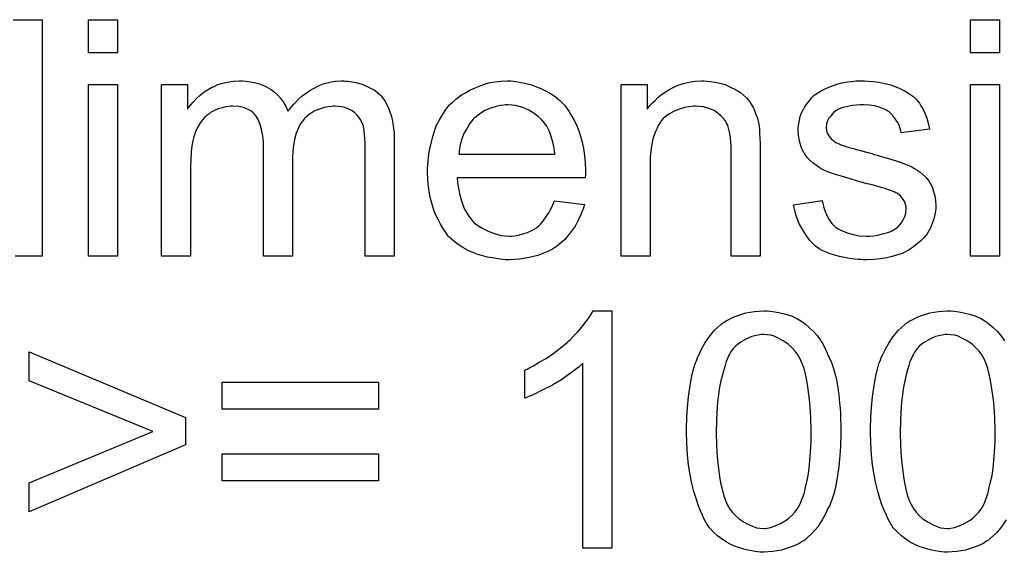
# Model space of a CAD drawing. Extents: x -1.5 to 9, y -3 to 5.
# Tile 308 of 368: x 5.674 to 6.007, y 1.269 to 1.45. Entities that reach past the tile are written whole.
import ezdxf

# ---------------------------------------------------------------- set-up
doc = ezdxf.new("R2010")
doc.units = 0
doc.layers.add('qfn16-30-34-a_mechanical_19', color=1, linetype='CONTINUOUS')

msp = doc.modelspace()

# ---------------------------------------------------------------- linework, layer by layer
at = {"layer": 'qfn16-30-34-a_mechanical_19', "color": 1}
for points in [[(5.671684, 1.449672), (5.681518, 1.449672), (5.681518, 1.369608)], [(5.706972, 1.438449), (5.697138, 1.438449), (5.697138, 1.449672), (5.706972, 1.449672), (5.706972, 1.438449)], [(6.005594, 1.438449), (5.99576, 1.438449), (5.99576, 1.449672), (6.005594, 1.449672), (6.005594, 1.438449)], [(5.706972, 1.369608), (5.697138, 1.369608), (5.697138, 1.427689), (5.706972, 1.427689), (5.706972, 1.369608)], [(5.784144, 1.428846), (5.784954, 1.428846), (5.785764, 1.42873), (5.787731, 1.428383), (5.789814, 1.427805), (5.792012, 1.426879), (5.79421, 1.425722), (5.796061, 1.424102), (5.796293, 1.423871), (5.796756, 1.423177), (5.797565, 1.422136), (5.797913, 1.421326), (5.798375, 1.420516), (5.798838, 1.419474), (5.799185, 1.418433), (5.799648, 1.417276), (5.799995, 1.415888), (5.800226, 1.414499), (5.800458, 1.41288), (5.800689, 1.41126), (5.800689, 1.409409), (5.800689, 1.369608), (5.790855, 1.369608), (5.790855, 1.406053), (5.790855, 1.406169), (5.790855, 1.406285), (5.790855, 1.406979), (5.790855, 1.40802), (5.790739, 1.409293), (5.790623, 1.410681), (5.790508, 1.41207), (5.790276, 1.413458), (5.789929, 1.414499), (5.789929, 1.414615), (5.789698, 1.414962), (5.789466, 1.415425), (5.789119, 1.416003), (5.788657, 1.416698), (5.788078, 1.417392), (5.787384, 1.418086), (5.786458, 1.41878), (5.786342, 1.418896), (5.785995, 1.419012), (5.785533, 1.419243), (5.784723, 1.41959), (5.783913, 1.419937), (5.782872, 1.420169), (5.78183, 1.420284), (5.780557, 1.4204), (5.779979, 1.4204), (5.779516, 1.420284), (5.778359, 1.420169), (5.776971, 1.419937), (5.775351, 1.419359), (5.773615, 1.418665), (5.77188, 1.417623), (5.77026, 1.416235), (5.770145, 1.416003), (5.769682, 1.415425), (5.768988, 1.414499), (5.768293, 1.413111), (5.767483, 1.41126), (5.766905, 1.409061), (5.766442, 1.4064), (5.766211, 1.403276), (5.766211, 1.369608), (5.756376, 1.369608), (5.756376, 1.40721), (5.756376, 1.407326), (5.756376, 1.407557), (5.756376, 1.407789), (5.756376, 1.408252), (5.756261, 1.409524), (5.756029, 1.410913), (5.755798, 1.412532), (5.755335, 1.414152), (5.754756, 1.415656), (5.753947, 1.417045), (5.753831, 1.41716), (5.753484, 1.417623), (5.752905, 1.418086), (5.752095, 1.41878), (5.751054, 1.419359), (5.749666, 1.419937), (5.748046, 1.420284), (5.746079, 1.4204), (5.745385, 1.4204), (5.744575, 1.420284), (5.743649, 1.420169), (5.742492, 1.419822), (5.741104, 1.419474), (5.739831, 1.418896), (5.738443, 1.418202), (5.738327, 1.418086), (5.737864, 1.417739), (5.737286, 1.417276), (5.736476, 1.416582), (5.735666, 1.415656), (5.734856, 1.414499), (5.734046, 1.413227), (5.733352, 1.411723), (5.733236, 1.411491), (5.73312, 1.410913), (5.732889, 1.409987), (5.732542, 1.408714), (5.732195, 1.406979), (5.731963, 1.404896), (5.731848, 1.402466), (5.731732, 1.39969), (5.731732, 1.369608), (5.721898, 1.369608), (5.721898, 1.427689), (5.730691, 1.427689), (5.730691, 1.419359), (5.730806, 1.41959), (5.731154, 1.420053), (5.731848, 1.420863), (5.732658, 1.421788), (5.733699, 1.422945), (5.734972, 1.424102), (5.73636, 1.425259), (5.73798, 1.426301), (5.738211, 1.426416), (5.73879, 1.426764), (5.739715, 1.427111), (5.740988, 1.427689), (5.742492, 1.428152), (5.744228, 1.428499), (5.746195, 1.428846), (5.748277, 1.428962), (5.749319, 1.428962), (5.750591, 1.428846), (5.75198, 1.428615), (5.753715, 1.428268), (5.755451, 1.427805), (5.757186, 1.427111), (5.758806, 1.426185), (5.759037, 1.426069), (5.7595, 1.425722), (5.760194, 1.425144), (5.76112, 1.424218), (5.762046, 1.423177), (5.763087, 1.421904), (5.764012, 1.4204), (5.764707, 1.418665), (5.764822, 1.41878), (5.765054, 1.419127), (5.765401, 1.41959), (5.765979, 1.420284), (5.766673, 1.421094), (5.767483, 1.421904), (5.768409, 1.42283), (5.769566, 1.423871), (5.770839, 1.424797), (5.772111, 1.425722), (5.773615, 1.426532), (5.775235, 1.427342), (5.776971, 1.428036), (5.778822, 1.428499), (5.780673, 1.428846), (5.782756, 1.428962), (5.783566, 1.428962), (5.784144, 1.428846)], [(5.840953, 1.428846), (5.841878, 1.42873), (5.843035, 1.428499), (5.844308, 1.428268), (5.845812, 1.42792), (5.847201, 1.427573), (5.84882, 1.426995), (5.850325, 1.426416), (5.851944, 1.425607), (5.853564, 1.424681), (5.855184, 1.42364), (5.856688, 1.422367), (5.858077, 1.420978), (5.858192, 1.420863), (5.858424, 1.420631), (5.858771, 1.420169), (5.859234, 1.419474), (5.859812, 1.418665), (5.860391, 1.417739), (5.861085, 1.416582), (5.861779, 1.415194), (5.862473, 1.413689), (5.863167, 1.41207), (5.863746, 1.410218), (5.864324, 1.408252), (5.864787, 1.406053), (5.865134, 1.403739), (5.865366, 1.40131), (5.865481, 1.398648), (5.865481, 1.398533), (5.865481, 1.39807), (5.865481, 1.39726), (5.865366, 1.396103), (5.821978, 1.396103), (5.821978, 1.395987), (5.821978, 1.39564), (5.822094, 1.395177), (5.822094, 1.394483), (5.822209, 1.393673), (5.822441, 1.392748), (5.822788, 1.390665), (5.823482, 1.388351), (5.824408, 1.385806), (5.825681, 1.383492), (5.8273, 1.381409), (5.827416, 1.381409), (5.827532, 1.381178), (5.828226, 1.380599), (5.829267, 1.379789), (5.830656, 1.378979), (5.832507, 1.378054), (5.834589, 1.377244), (5.836903, 1.376665), (5.838176, 1.37655), (5.839565, 1.376434), (5.84049, 1.376434), (5.841531, 1.37655), (5.842804, 1.376781), (5.844193, 1.377128), (5.845812, 1.377591), (5.847316, 1.378285), (5.84882, 1.379211), (5.848936, 1.379326), (5.849515, 1.379789), (5.850209, 1.380484), (5.851019, 1.381409), (5.851944, 1.382682), (5.852986, 1.384302), (5.854027, 1.386153), (5.854953, 1.388351), (5.865134, 1.387078), (5.865134, 1.386963), (5.865019, 1.386731), (5.864903, 1.386268), (5.864671, 1.385574), (5.864324, 1.38488), (5.863977, 1.383955), (5.863052, 1.381988), (5.861895, 1.379789), (5.860275, 1.377475), (5.858424, 1.375277), (5.85611, 1.373194), (5.855994, 1.373194), (5.855762, 1.372963), (5.855415, 1.372732), (5.854953, 1.372384), (5.854258, 1.372037), (5.853564, 1.37169), (5.852639, 1.371227), (5.851597, 1.370765), (5.85044, 1.370302), (5.849283, 1.369839), (5.846391, 1.369145), (5.843151, 1.368566), (5.839565, 1.368335), (5.838292, 1.368335), (5.837482, 1.368451), (5.836441, 1.368566), (5.835168, 1.368798), (5.833779, 1.369029), (5.832275, 1.369261), (5.829036, 1.370186), (5.8273, 1.37088), (5.825681, 1.371575), (5.823945, 1.3725), (5.822325, 1.373542), (5.820821, 1.374698), (5.819317, 1.376087), (5.819201, 1.376203), (5.81897, 1.376434), (5.818623, 1.376897), (5.81816, 1.377591), (5.817582, 1.378401), (5.817003, 1.379326), (5.816309, 1.380484), (5.815615, 1.381756), (5.81492, 1.38326), (5.814226, 1.38488), (5.813648, 1.386731), (5.813069, 1.388698), (5.812606, 1.390781), (5.812259, 1.393095), (5.812028, 1.395524), (5.811912, 1.39807), (5.811912, 1.398186), (5.811912, 1.398764), (5.811912, 1.399458), (5.812028, 1.4005), (5.812144, 1.401772), (5.812259, 1.403161), (5.812491, 1.404781), (5.812838, 1.4064), (5.813763, 1.410103), (5.814342, 1.411954), (5.815036, 1.413921), (5.815962, 1.415772), (5.817003, 1.417507), (5.81816, 1.419243), (5.819433, 1.420863), (5.819548, 1.420978), (5.81978, 1.42121), (5.820243, 1.421557), (5.820821, 1.422136), (5.821515, 1.422714), (5.822441, 1.423408), (5.823482, 1.424218), (5.824755, 1.424912), (5.826028, 1.425722), (5.827532, 1.426416), (5.829151, 1.427111), (5.830887, 1.427689), (5.832738, 1.428268), (5.834705, 1.428615), (5.836788, 1.428846), (5.838986, 1.428962), (5.840143, 1.428962), (5.840953, 1.428846)], [(5.906555, 1.428846), (5.907828, 1.42873), (5.909332, 1.428499), (5.910951, 1.428152), (5.912687, 1.427689), (5.914307, 1.426995), (5.914538, 1.426879), (5.915001, 1.426648), (5.915811, 1.426301), (5.916736, 1.425722), (5.917893, 1.425028), (5.918935, 1.424102), (5.919976, 1.423177), (5.920902, 1.42202), (5.921017, 1.421904), (5.921249, 1.421441), (5.921596, 1.420863), (5.922174, 1.420053), (5.922637, 1.418896), (5.9231, 1.417739), (5.923678, 1.416351), (5.924025, 1.414846), (5.924025, 1.414731), (5.924141, 1.414268), (5.924257, 1.413574), (5.924373, 1.412648), (5.924373, 1.41126), (5.924488, 1.40964), (5.924604, 1.407673), (5.924604, 1.405243), (5.924604, 1.369608), (5.91477, 1.369608), (5.91477, 1.404781), (5.91477, 1.404896), (5.91477, 1.405012), (5.91477, 1.405822), (5.91477, 1.406863), (5.914654, 1.408136), (5.914538, 1.40964), (5.914307, 1.411144), (5.91396, 1.412532), (5.913613, 1.413805), (5.913613, 1.413921), (5.913381, 1.414268), (5.913034, 1.414846), (5.912687, 1.415541), (5.912108, 1.416235), (5.911414, 1.417045), (5.910489, 1.417855), (5.909447, 1.418549), (5.909332, 1.418665), (5.908984, 1.418896), (5.90829, 1.419127), (5.90748, 1.419474), (5.906555, 1.419822), (5.905398, 1.420169), (5.904009, 1.420284), (5.902621, 1.4204), (5.902042, 1.4204), (5.90158, 1.420284), (5.900423, 1.420169), (5.898919, 1.419937), (5.897299, 1.419359), (5.895448, 1.418665), (5.893596, 1.417739), (5.891861, 1.416351), (5.89163, 1.416119), (5.891167, 1.415541), (5.89082, 1.415078), (5.890472, 1.414499), (5.89001, 1.413805), (5.889663, 1.412995), (5.8892, 1.41207), (5.888737, 1.410913), (5.88839, 1.40964), (5.888043, 1.408252), (5.887811, 1.406747), (5.88758, 1.405128), (5.887349, 1.403161), (5.887349, 1.401194), (5.887349, 1.369608), (5.877514, 1.369608), (5.877514, 1.427689), (5.886307, 1.427689), (5.886307, 1.419359), (5.886423, 1.419474), (5.886654, 1.419822), (5.887002, 1.420284), (5.887464, 1.420863), (5.888158, 1.421557), (5.888968, 1.422367), (5.889894, 1.423293), (5.891051, 1.424218), (5.892208, 1.425028), (5.893596, 1.425954), (5.8951, 1.426764), (5.89672, 1.427458), (5.898572, 1.428036), (5.900423, 1.428499), (5.902505, 1.428846), (5.904704, 1.428962), (5.905629, 1.428962), (5.906555, 1.428846)], [(5.961165, 1.428846), (5.962901, 1.42873), (5.964752, 1.428499), (5.966719, 1.428036), (5.968801, 1.427573), (5.970768, 1.426879), (5.970884, 1.426879), (5.971, 1.426764), (5.971578, 1.426532), (5.972504, 1.426069), (5.973661, 1.425491), (5.974934, 1.424681), (5.976206, 1.423755), (5.977363, 1.422714), (5.978404, 1.421557), (5.97852, 1.421441), (5.978752, 1.420978), (5.979214, 1.420169), (5.979793, 1.419243), (5.980371, 1.417855), (5.98095, 1.416351), (5.981413, 1.414615), (5.981876, 1.412648), (5.972272, 1.411375), (5.972272, 1.411607), (5.972157, 1.41207), (5.971925, 1.41288), (5.971578, 1.413921), (5.971, 1.414962), (5.970306, 1.416119), (5.969496, 1.417276), (5.968339, 1.418317), (5.968223, 1.418433), (5.96776, 1.418665), (5.967066, 1.419127), (5.966025, 1.41959), (5.964868, 1.420053), (5.963364, 1.420516), (5.961512, 1.420747), (5.959545, 1.420863), (5.958388, 1.420863), (5.957231, 1.420747), (5.955727, 1.420631), (5.954223, 1.420284), (5.952603, 1.419937), (5.951099, 1.419359), (5.949827, 1.418549), (5.949711, 1.418433), (5.949364, 1.418202), (5.948901, 1.417739), (5.948438, 1.417045), (5.94786, 1.416351), (5.947397, 1.415425), (5.94705, 1.414384), (5.946934, 1.413342), (5.946934, 1.413227), (5.946934, 1.412995), (5.94705, 1.412648), (5.94705, 1.412185), (5.947397, 1.411028), (5.948091, 1.409871), (5.948207, 1.409756), (5.948323, 1.40964), (5.948554, 1.409293), (5.949017, 1.408946), (5.94948, 1.408599), (5.950174, 1.408136), (5.950984, 1.407789), (5.951909, 1.407326), (5.952025, 1.407326), (5.952256, 1.40721), (5.952719, 1.407094), (5.953529, 1.406747), (5.954686, 1.4064), (5.95619, 1.406053), (5.957116, 1.405706), (5.958157, 1.405475), (5.959314, 1.405128), (5.960587, 1.404781), (5.960702, 1.404781), (5.96105, 1.404665), (5.961628, 1.404549), (5.962322, 1.404318), (5.963132, 1.404086), (5.964173, 1.403855), (5.966372, 1.403161), (5.968801, 1.402466), (5.971231, 1.401657), (5.973429, 1.400847), (5.974355, 1.4005), (5.975165, 1.400152), (5.975396, 1.400037), (5.975859, 1.399805), (5.976553, 1.399458), (5.977595, 1.39888), (5.978636, 1.398186), (5.979677, 1.39726), (5.980718, 1.396219), (5.981644, 1.395062), (5.98176, 1.394946), (5.981991, 1.394483), (5.982454, 1.393789), (5.982917, 1.392748), (5.983264, 1.391475), (5.983727, 1.390087), (5.983958, 1.388467), (5.984074, 1.386616), (5.984074, 1.386384), (5.984074, 1.385806), (5.983958, 1.38488), (5.983727, 1.383607), (5.98338, 1.382219), (5.982801, 1.380715), (5.982107, 1.378979), (5.981181, 1.37736), (5.981066, 1.377128), (5.980603, 1.376665), (5.980024, 1.375855), (5.979099, 1.37493), (5.977826, 1.373889), (5.976438, 1.372732), (5.974818, 1.37169), (5.972851, 1.370649), (5.972735, 1.370649), (5.972619, 1.370533), (5.971925, 1.370302), (5.970768, 1.369955), (5.969264, 1.369492), (5.967413, 1.369029), (5.96533, 1.368682), (5.963132, 1.368451), (5.960587, 1.368335), (5.959545, 1.368335), (5.958735, 1.368451), (5.95781, 1.368451), (5.956653, 1.368566), (5.955496, 1.368682), (5.954223, 1.368914), (5.951446, 1.369492), (5.948554, 1.370302), (5.945777, 1.371459), (5.944504, 1.372153), (5.943347, 1.372963), (5.943232, 1.373079), (5.943116, 1.373194), (5.942422, 1.373889), (5.941381, 1.37493), (5.940224, 1.37655), (5.938951, 1.378517), (5.937678, 1.380831), (5.936637, 1.383723), (5.935827, 1.386963), (5.945546, 1.388467), (5.945546, 1.388351), (5.945546, 1.388235), (5.945777, 1.387541), (5.946008, 1.386384), (5.946471, 1.385111), (5.94705, 1.383723), (5.947744, 1.382219), (5.948785, 1.380715), (5.950058, 1.379442), (5.950289, 1.379326), (5.950752, 1.378979), (5.951678, 1.378517), (5.952835, 1.377938), (5.954339, 1.37736), (5.956074, 1.376897), (5.958157, 1.37655), (5.960587, 1.376434), (5.961744, 1.376434), (5.962901, 1.37655), (5.964405, 1.376781), (5.966025, 1.377128), (5.96776, 1.377591), (5.969264, 1.378169), (5.970653, 1.379095), (5.970768, 1.379211), (5.971231, 1.379558), (5.971694, 1.380136), (5.972388, 1.380946), (5.972967, 1.381872), (5.973545, 1.383029), (5.973892, 1.384186), (5.974008, 1.385574), (5.974008, 1.38569), (5.974008, 1.386153), (5.973892, 1.386731), (5.973661, 1.387541), (5.973314, 1.388351), (5.972735, 1.389161), (5.972041, 1.390087), (5.971, 1.390781), (5.970884, 1.390897), (5.970537, 1.391012), (5.969958, 1.391359), (5.969033, 1.391706), (5.967644, 1.392169), (5.966834, 1.392516), (5.965909, 1.392748), (5.964868, 1.393095), (5.963711, 1.393442), (5.962438, 1.393789), (5.960934, 1.394136), (5.960818, 1.394136), (5.960471, 1.394252), (5.959892, 1.394368), (5.959198, 1.394599), (5.958273, 1.39483), (5.957231, 1.395177), (5.955033, 1.395756), (5.952488, 1.396566), (5.950058, 1.39726), (5.947744, 1.39807), (5.946703, 1.398533), (5.945893, 1.39888), (5.945661, 1.398995), (5.945199, 1.399227), (5.944504, 1.39969), (5.943579, 1.400268), (5.942538, 1.401078), (5.941496, 1.402004), (5.940455, 1.403045), (5.939529, 1.404318), (5.939414, 1.404433), (5.939182, 1.404896), (5.938835, 1.405706), (5.938488, 1.406632), (5.938141, 1.407789), (5.937794, 1.409177), (5.937562, 1.410565), (5.937447, 1.412185), (5.937447, 1.412417), (5.937447, 1.41288), (5.937562, 1.413574), (5.937678, 1.414615), (5.937909, 1.415656), (5.938141, 1.416929), (5.938604, 1.418086), (5.939182, 1.419359), (5.939298, 1.419474), (5.939529, 1.419937), (5.939876, 1.420516), (5.940455, 1.421326), (5.941149, 1.422136), (5.941959, 1.423177), (5.942885, 1.424102), (5.944042, 1.424912), (5.944157, 1.425028), (5.944504, 1.425144), (5.944967, 1.425491), (5.945661, 1.425838), (5.946587, 1.426301), (5.947628, 1.426764), (5.948901, 1.427226), (5.950289, 1.427689), (5.950521, 1.427805), (5.950984, 1.42792), (5.951793, 1.428152), (5.952835, 1.428383), (5.954108, 1.428615), (5.955496, 1.42873), (5.957116, 1.428962), (5.959892, 1.428962), (5.961165, 1.428846)], [(6.005594, 1.369608), (5.99576, 1.369608), (5.99576, 1.427689), (6.005594, 1.427689), (6.005594, 1.369608)], [(5.839102, 1.420863), (5.838408, 1.420863), (5.837945, 1.420747), (5.836672, 1.420631), (5.835168, 1.420284), (5.833317, 1.419706), (5.83135, 1.418896), (5.829499, 1.417739), (5.827647, 1.416235), (5.827416, 1.416003), (5.826953, 1.415425), (5.826143, 1.414384), (5.825333, 1.412995), (5.824408, 1.411375), (5.823598, 1.409293), (5.822904, 1.406863), (5.822557, 1.404202), (5.855068, 1.404202), (5.855068, 1.404318), (5.855068, 1.404549), (5.854953, 1.404896), (5.854953, 1.405359), (5.854721, 1.406747), (5.854374, 1.408252), (5.853796, 1.410103), (5.853217, 1.411838), (5.852292, 1.413574), (5.85125, 1.415078), (5.85125, 1.415194), (5.851019, 1.415309), (5.85044, 1.416003), (5.849399, 1.416929), (5.848011, 1.41797), (5.846275, 1.419012), (5.844193, 1.419937), (5.841763, 1.420631), (5.84049, 1.420747), (5.839102, 1.420863)], [(5.681518, 1.369608), (5.672378, 1.369608)], [(5.87439, 1.270754), (5.864556, 1.270754), (5.864556, 1.333347), (5.86444, 1.333232), (5.863861, 1.332769), (5.863167, 1.332075), (5.86201, 1.331265), (5.860738, 1.330223), (5.859118, 1.329066), (5.857267, 1.327794), (5.855184, 1.326521), (5.855068, 1.326521), (5.854953, 1.326405), (5.854258, 1.325943), (5.853101, 1.325364), (5.851713, 1.32467), (5.850093, 1.32386), (5.848358, 1.32305), (5.846622, 1.32224), (5.844887, 1.321546), (5.844887, 1.331033), (5.845002, 1.331033), (5.845234, 1.331265), (5.845697, 1.33138), (5.846275, 1.331727), (5.846969, 1.332075), (5.847779, 1.332537), (5.849746, 1.333694), (5.85206, 1.334967), (5.854374, 1.336587), (5.856804, 1.338438), (5.859234, 1.340405), (5.859349, 1.340521), (5.859465, 1.340636), (5.859812, 1.340984), (5.860275, 1.341331), (5.861316, 1.342488), (5.862704, 1.343876), (5.864093, 1.345496), (5.865597, 1.347347), (5.86687, 1.349198), (5.868027, 1.351165), (5.87439, 1.351165), (5.87439, 1.270754)], [(5.928075, 1.351049), (5.929579, 1.350818), (5.931315, 1.350471), (5.933166, 1.350008), (5.935133, 1.34943), (5.936984, 1.348504), (5.9371, 1.348504), (5.937215, 1.348388), (5.937794, 1.348041), (5.938719, 1.347463), (5.939876, 1.346653), (5.941149, 1.345496), (5.942538, 1.344223), (5.94381, 1.342719), (5.945083, 1.340984), (5.945199, 1.340752), (5.945661, 1.340174), (5.946124, 1.339132), (5.946934, 1.337628), (5.947628, 1.335893), (5.948554, 1.333926), (5.949364, 1.331612), (5.950058, 1.329066), (5.950058, 1.328951), (5.950174, 1.328719), (5.950289, 1.328372), (5.950405, 1.327794), (5.950521, 1.3271), (5.950636, 1.32629), (5.950868, 1.325248), (5.950984, 1.324091), (5.951215, 1.322819), (5.951331, 1.32143), (5.951446, 1.31981), (5.951678, 1.318191), (5.951793, 1.316339), (5.951793, 1.314488), (5.951909, 1.312406), (5.951909, 1.310207), (5.951909, 1.310092), (5.951909, 1.309629), (5.951909, 1.308819), (5.951909, 1.307893), (5.951793, 1.306621), (5.951793, 1.305232), (5.951678, 1.303728), (5.951562, 1.302108), (5.951215, 1.298406), (5.950636, 1.294588), (5.949942, 1.290885), (5.94948, 1.28915), (5.948901, 1.287414), (5.948901, 1.287299), (5.948785, 1.287067), (5.948554, 1.286604), (5.948323, 1.286026), (5.948091, 1.285216), (5.947628, 1.284406), (5.946703, 1.282439), (5.945546, 1.280357), (5.944042, 1.278043), (5.942306, 1.27596), (5.940224, 1.273993), (5.940108, 1.273993), (5.939992, 1.273762), (5.939645, 1.27353), (5.939182, 1.273299), (5.938604, 1.272952), (5.938025, 1.272489), (5.93629, 1.271679), (5.934207, 1.270869), (5.931777, 1.270059), (5.928885, 1.269597), (5.925761, 1.269365), (5.924604, 1.269365), (5.923794, 1.269481), (5.922868, 1.269597), (5.921712, 1.269828), (5.920439, 1.270059), (5.91905, 1.270407), (5.917662, 1.270869), (5.916158, 1.271332), (5.914654, 1.272026), (5.91315, 1.272836), (5.911646, 1.273762), (5.910141, 1.274919), (5.908753, 1.276191), (5.90748, 1.27758), (5.907365, 1.277696), (5.907133, 1.278043), (5.906786, 1.278621), (5.906208, 1.279547), (5.905629, 1.280588), (5.905051, 1.281976), (5.904241, 1.283596), (5.903547, 1.285447), (5.902852, 1.28753), (5.902158, 1.28996), (5.901464, 1.292621), (5.900886, 1.295629), (5.900307, 1.298869), (5.89996, 1.30234), (5.899729, 1.306158), (5.899613, 1.310207), (5.899613, 1.310323), (5.899613, 1.310786), (5.899613, 1.311596), (5.899613, 1.312521), (5.899729, 1.313794), (5.899729, 1.315182), (5.899844, 1.316687), (5.89996, 1.318422), (5.900307, 1.322009), (5.900886, 1.325827), (5.90158, 1.329645), (5.902042, 1.33138), (5.902505, 1.333116), (5.902505, 1.333232), (5.902621, 1.333463), (5.902852, 1.333926), (5.903084, 1.334504), (5.903315, 1.335314), (5.903778, 1.336124), (5.904704, 1.338091), (5.905861, 1.340174), (5.907365, 1.342372), (5.9091, 1.34457), (5.911183, 1.346421), (5.911298, 1.346421), (5.911414, 1.346653), (5.911761, 1.346884), (5.912224, 1.347116), (5.912803, 1.347578), (5.913497, 1.347926), (5.915232, 1.348851), (5.917315, 1.349661), (5.919745, 1.350471), (5.922637, 1.350934), (5.925761, 1.351165), (5.926802, 1.351165), (5.928075, 1.351049)], [(6.007792, 1.280357), (6.006288, 1.278043), (6.004553, 1.27596), (6.00247, 1.273993), (6.002354, 1.273993), (6.002239, 1.273762), (6.001892, 1.27353), (6.001429, 1.273299), (6.00085, 1.272952), (6.000272, 1.272489), (5.998536, 1.271679), (5.996454, 1.270869), (5.994024, 1.270059), (5.991132, 1.269597), (5.988008, 1.269365), (5.986851, 1.269365), (5.986041, 1.269481), (5.985115, 1.269597), (5.983958, 1.269828), (5.982685, 1.270059), (5.981297, 1.270407), (5.979909, 1.270869), (5.978404, 1.271332), (5.9769, 1.272026), (5.975396, 1.272836), (5.973892, 1.273762), (5.972388, 1.274919), (5.971, 1.276191), (5.969727, 1.27758), (5.969611, 1.277696), (5.96938, 1.278043), (5.969033, 1.278621), (5.968454, 1.279547), (5.967876, 1.280588), (5.967297, 1.281976), (5.966487, 1.283596), (5.965793, 1.285447), (5.965099, 1.28753), (5.964405, 1.28996), (5.963711, 1.292621), (5.963132, 1.295629), (5.962554, 1.298869), (5.962207, 1.30234), (5.961975, 1.306158), (5.961859, 1.310207), (5.961859, 1.310323), (5.961859, 1.310786), (5.961859, 1.311596), (5.961859, 1.312521), (5.961975, 1.313794), (5.961975, 1.315182), (5.962091, 1.316687), (5.962207, 1.318422), (5.962554, 1.322009), (5.963132, 1.325827), (5.963826, 1.329645), (5.964289, 1.33138), (5.964752, 1.333116), (5.964752, 1.333232), (5.964868, 1.333463), (5.965099, 1.333926), (5.96533, 1.334504), (5.965562, 1.335314), (5.966025, 1.336124), (5.96695, 1.338091), (5.968107, 1.340174), (5.969611, 1.342372), (5.971347, 1.34457), (5.973429, 1.346421), (5.973545, 1.346421), (5.973661, 1.346653), (5.974008, 1.346884), (5.974471, 1.347116), (5.975049, 1.347578), (5.975743, 1.347926), (5.977479, 1.348851), (5.979561, 1.349661), (5.981991, 1.350471), (5.984884, 1.350934), (5.988008, 1.351165), (5.989049, 1.351165), (5.990322, 1.351049)], [(5.990322, 1.351049), (5.991826, 1.350818), (5.993561, 1.350471), (5.995412, 1.350008), (5.997379, 1.34943), (5.99923, 1.348504), (5.999346, 1.348504), (5.999462, 1.348388), (6.00004, 1.348041), (6.000966, 1.347463), (6.002123, 1.346653), (6.003396, 1.345496), (6.004784, 1.344223), (6.006057, 1.342719), (6.007329, 1.340984)], [(5.925645, 1.343066), (5.924951, 1.343066), (5.924488, 1.34295), (5.923216, 1.342719), (5.921712, 1.342372), (5.919976, 1.341678), (5.918125, 1.340636), (5.917199, 1.339942), (5.916274, 1.339248), (5.915464, 1.338322), (5.914654, 1.337281), (5.914654, 1.337165), (5.914422, 1.336934), (5.914191, 1.336471), (5.913844, 1.335893), (5.913497, 1.334967), (5.913034, 1.333926), (5.912687, 1.332653), (5.912224, 1.331149), (5.911761, 1.329414), (5.911298, 1.327447), (5.910836, 1.325248), (5.910489, 1.322819), (5.910141, 1.320042), (5.90991, 1.317034), (5.909794, 1.313794), (5.909679, 1.310207), (5.909679, 1.309976), (5.909679, 1.309397), (5.909679, 1.308356), (5.909794, 1.306968), (5.909794, 1.305464), (5.90991, 1.303612), (5.910026, 1.301646), (5.910257, 1.299563), (5.910836, 1.295051), (5.911183, 1.292852), (5.911646, 1.29077), (5.912108, 1.288803), (5.912803, 1.286952), (5.913497, 1.285332), (5.914307, 1.283943), (5.914307, 1.283828), (5.914538, 1.283712), (5.915117, 1.282902), (5.916158, 1.281861), (5.917431, 1.280704), (5.919166, 1.279547), (5.921133, 1.278505), (5.923331, 1.277696), (5.924488, 1.27758), (5.925761, 1.277464), (5.926455, 1.277464), (5.926918, 1.27758), (5.928075, 1.277811), (5.929695, 1.278274), (5.93143, 1.279084), (5.933397, 1.280241), (5.934323, 1.280935), (5.935248, 1.281861), (5.936174, 1.282786), (5.9371, 1.283943), (5.9371, 1.284059), (5.937331, 1.284291), (5.937562, 1.284638), (5.937794, 1.285216), (5.938257, 1.286026), (5.938604, 1.287067), (5.939066, 1.288224), (5.939529, 1.289613), (5.939876, 1.291348), (5.940339, 1.293199), (5.940802, 1.295398), (5.941149, 1.297712), (5.941381, 1.300488), (5.941612, 1.303381), (5.941843, 1.306621), (5.941843, 1.310207), (5.941843, 1.310323), (5.941843, 1.310439), (5.941843, 1.311017), (5.941843, 1.312059), (5.941728, 1.313447), (5.941728, 1.314951), (5.941612, 1.316802), (5.941496, 1.318769), (5.941265, 1.320967), (5.940686, 1.325364), (5.940339, 1.327562), (5.939876, 1.329645), (5.939414, 1.331612), (5.938719, 1.333463), (5.938025, 1.335083), (5.937215, 1.336471), (5.937215, 1.336587), (5.936984, 1.336703), (5.936752, 1.33705), (5.936405, 1.337513), (5.935364, 1.338554), (5.934091, 1.339826), (5.932356, 1.340984), (5.930389, 1.342025), (5.929348, 1.342488), (5.928191, 1.342835), (5.926918, 1.34295), (5.925645, 1.343066)], [(5.987892, 1.343066), (5.987198, 1.343066), (5.986735, 1.34295), (5.985462, 1.342719), (5.983958, 1.342372), (5.982223, 1.341678), (5.980371, 1.340636), (5.979446, 1.339942), (5.97852, 1.339248), (5.97771, 1.338322), (5.9769, 1.337281), (5.9769, 1.337165), (5.976669, 1.336934), (5.976438, 1.336471), (5.976091, 1.335893), (5.975743, 1.334967), (5.975281, 1.333926), (5.974934, 1.332653), (5.974471, 1.331149), (5.974008, 1.329414), (5.973545, 1.327447), (5.973082, 1.325248), (5.972735, 1.322819), (5.972388, 1.320042), (5.972157, 1.317034), (5.972041, 1.313794), (5.971925, 1.310207), (5.971925, 1.309976), (5.971925, 1.309397), (5.971925, 1.308356), (5.972041, 1.306968), (5.972041, 1.305464), (5.972157, 1.303612), (5.972272, 1.301646), (5.972504, 1.299563), (5.973082, 1.295051), (5.973429, 1.292852), (5.973892, 1.29077), (5.974355, 1.288803), (5.975049, 1.286952), (5.975743, 1.285332), (5.976553, 1.283943), (5.976553, 1.283828), (5.976785, 1.283712), (5.977363, 1.282902), (5.978404, 1.281861), (5.979677, 1.280704), (5.981413, 1.279547), (5.98338, 1.278505), (5.985578, 1.277696), (5.986735, 1.27758), (5.988008, 1.277464), (5.988702, 1.277464), (5.989165, 1.27758), (5.990322, 1.277811), (5.991941, 1.278274), (5.993677, 1.279084), (5.995644, 1.280241), (5.996569, 1.280935), (5.997495, 1.281861), (5.998421, 1.282786), (5.999346, 1.283943), (5.999346, 1.284059), (5.999578, 1.284291), (5.999809, 1.284638), (6.00004, 1.285216), (6.000503, 1.286026), (6.00085, 1.287067), (6.001313, 1.288224), (6.001776, 1.289613), (6.002123, 1.291348), (6.002586, 1.293199), (6.003049, 1.295398), (6.003396, 1.297712), (6.003627, 1.300488), (6.003859, 1.303381), (6.00409, 1.306621), (6.00409, 1.310207), (6.00409, 1.310323), (6.00409, 1.310439), (6.00409, 1.311017), (6.00409, 1.312059), (6.003974, 1.313447), (6.003974, 1.314951), (6.003859, 1.316802), (6.003743, 1.318769), (6.003511, 1.320967), (6.002933, 1.325364), (6.002586, 1.327562), (6.002123, 1.329645), (6.00166, 1.331612), (6.000966, 1.333463), (6.000272, 1.335083), (5.999462, 1.336471), (5.999462, 1.336587), (5.99923, 1.336703), (5.998999, 1.33705), (5.998652, 1.337513), (5.997611, 1.338554), (5.996338, 1.339826), (5.994602, 1.340984), (5.992636, 1.342025), (5.991594, 1.342488), (5.990437, 1.342835), (5.989165, 1.34295), (5.987892, 1.343066)], [(5.729997, 1.314951), (5.729997, 1.305695), (5.677122, 1.283018), (5.677122, 1.292852), (5.719005, 1.310207), (5.677122, 1.327447), (5.677122, 1.337281), (5.729997, 1.314951)], [(5.795367, 1.317843), (5.742377, 1.317843), (5.742377, 1.326984), (5.795367, 1.326984), (5.795367, 1.317843)], [(5.795367, 1.293546), (5.742377, 1.293546), (5.742377, 1.302687), (5.795367, 1.302687), (5.795367, 1.293546)]]:
    msp.add_lwpolyline(points, dxfattribs=at)

doc.saveas('drawing.dxf')
